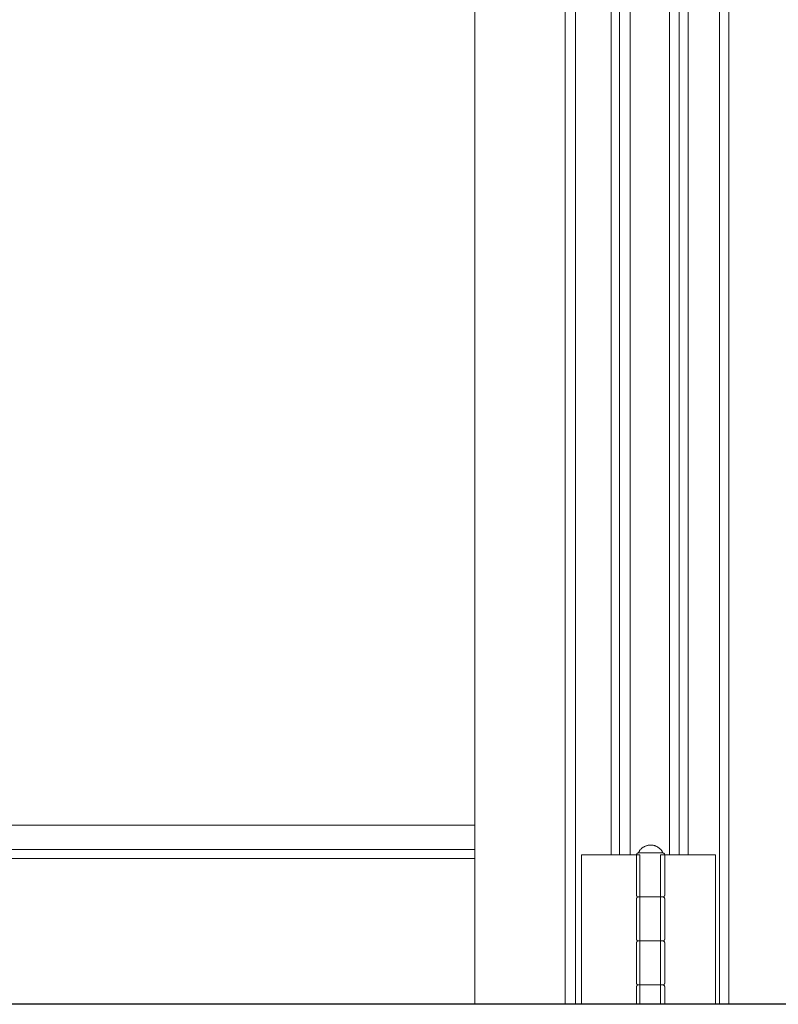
# Model space of a CAD drawing. Header units: inches. Extents: x 424 to 2043, y -237 to 445.
# Tile 774 of 965: x 863.165 to 863.596, y 216.697 to 217.257. Entities that reach past the tile are written whole.
import ezdxf

# ---------------------------------------------------------------- set-up
doc = ezdxf.new("R2010")
doc.units = ezdxf.units.IN
doc.header["$MEASUREMENT"] = 0
doc.layers.add('A-DOOR', color=31, linetype='Continuous', lineweight=9)
doc.layers.add('A-GENM', color=13, linetype='Continuous', lineweight=9)

# ---------------------------------------------------------------- blocks, each defined once
blk = doc.blocks.new('Generic Models 1 - Generic Models 1-135348-Section 1')
at = {"layer": 'A-GENM', "lineweight": 25}
blk.add_line((-89.39309, 1.6), (-119.66777, 1.6), dxfattribs=at)
blk = doc.blocks.new('5-panel_Bi-fold_external_door_10806 - Type 1-V58-Section 1')
at = {"layer": 'A-DOOR'}
for p, q in [((-113.46343, 1.6), (-113.46343, 4.33776)), ((-113.41209, 1.6), (-113.41209, 4.33776)), ((-113.40619, 4.33776), (-113.40619, 1.6)), ((-113.32444, 1.6), (-113.32444, 4.33776)), ((-113.31903, 4.33776), (-113.31903, 1.6)), ((-113.38586, 1.685), (-113.38586, 4.25)), ((-113.38113, 1.685), (-113.38113, 4.25)), ((-113.37522, 1.685), (-113.37522, 4.25)), ((-113.35281, 4.25), (-113.35281, 1.685)), ((-113.3474, 4.25), (-113.3474, 1.685)), ((-113.34224, 4.25), (-113.34224, 1.685)), ((-114.01256, 1.70176), (-113.46343, 1.70176)), ((-114.02277, 1.68791), (-113.46343, 1.68791)), ((-113.40284, 1.685), (-113.40115, 1.685)), ((-113.40284, 1.6), (-113.40284, 1.685)), ((-113.40115, 1.685), (-113.39902, 1.685)), ((-113.39902, 1.685), (-113.38744, 1.685)), ((-113.38744, 1.685), (-113.38511, 1.685)), ((-113.38511, 1.685), (-113.38278, 1.685)), ((-113.38278, 1.685), (-113.38113, 1.685)), ((-113.38113, 1.685), (-113.37522, 1.685)), ((-113.37522, 1.685), (-113.36959, 1.685)), ((-113.37152, 1.685), (-113.37152, 1.662)), ((-113.36973, 1.686), (-113.36383, 1.686)), ((-113.36959, 1.685), (-113.36959, 1.6)), ((-113.36383, 1.686), (-113.35731, 1.686)), ((-113.35793, 1.685), (-113.35281, 1.685)), ((-113.35793, 1.6), (-113.35793, 1.685)), ((-113.35552, 1.662), (-113.35552, 1.685)), ((-113.35281, 1.685), (-113.3474, 1.685)), ((-113.3474, 1.685), (-113.34585, 1.685)), ((-113.34585, 1.685), (-113.34355, 1.685)), ((-113.34355, 1.685), (-113.34125, 1.685)), ((-113.34125, 1.685), (-113.33064, 1.685)), ((-113.33064, 1.685), (-113.32852, 1.685)), ((-113.32852, 1.685), (-113.32668, 1.685)), ((-113.32668, 1.685), (-113.32668, 1.6)), ((-114.02284, 1.68294), (-113.46343, 1.68294)), ((-113.37152, 1.66), (-113.37152, 1.637)), ((-113.36973, 1.661), (-113.36322, 1.661)), ((-113.36383, 1.661), (-113.36965, 1.661)), ((-113.35869, 1.661), (-113.36383, 1.661)), ((-113.36322, 1.661), (-113.35771, 1.661)), ((-113.35552, 1.637), (-113.35552, 1.66)), ((-113.37152, 1.635), (-113.37152, 1.612)), ((-113.36973, 1.636), (-113.36322, 1.636)), ((-113.36383, 1.636), (-113.36965, 1.636)), ((-113.35869, 1.636), (-113.36383, 1.636)), ((-113.36322, 1.636), (-113.35771, 1.636)), ((-113.35552, 1.612), (-113.35552, 1.635)), ((-113.37152, 1.61), (-113.37152, 1.6)), ((-113.36973, 1.611), (-113.36322, 1.611)), ((-113.36383, 1.611), (-113.36965, 1.611)), ((-113.35869, 1.611), (-113.36383, 1.611)), ((-113.36322, 1.611), (-113.35771, 1.611)), ((-113.35552, 1.6), (-113.35552, 1.61))]:
    blk.add_line(p, q, dxfattribs=at)
at = {"layer": 'A-DOOR', "flags": 128}
for points in [[(-113.37052, 1.686), (-113.37039, 1.68628), (-113.37025, 1.68655), (-113.37009, 1.68682), (-113.36993, 1.68707), (-113.36975, 1.68733), (-113.36956, 1.68757), (-113.36937, 1.68781), (-113.36916, 1.68804), (-113.36895, 1.68826), (-113.36873, 1.68847), (-113.3685, 1.68868), (-113.36826, 1.68887), (-113.36801, 1.68906), (-113.36776, 1.68923), (-113.3675, 1.68939), (-113.36723, 1.68955), (-113.36696, 1.68969), (-113.36668, 1.68982), (-113.3664, 1.68994), (-113.36611, 1.69005), (-113.36582, 1.69015), (-113.36552, 1.69024), (-113.36522, 1.69031), (-113.36492, 1.69037), (-113.36462, 1.69042), (-113.36431, 1.69046), (-113.36401, 1.69048), (-113.3637, 1.6905), (-113.36352, 1.6905)], [(-113.36352, 1.6905), (-113.36322, 1.69049), (-113.36291, 1.69048), (-113.3626, 1.69044), (-113.3623, 1.6904), (-113.362, 1.69035), (-113.3617, 1.69028), (-113.3614, 1.6902), (-113.3611, 1.69011), (-113.36081, 1.69001), (-113.36053, 1.68989), (-113.36025, 1.68977), (-113.35997, 1.68963), (-113.3597, 1.68948), (-113.35944, 1.68932), (-113.35918, 1.68916), (-113.35893, 1.68898), (-113.35869, 1.68879), (-113.35845, 1.68859), (-113.35822, 1.68838), (-113.358, 1.68817), (-113.35779, 1.68794), (-113.35759, 1.68771), (-113.3574, 1.68747), (-113.35722, 1.68722), (-113.35705, 1.68696), (-113.35689, 1.6867), (-113.35674, 1.68643), (-113.3566, 1.68616), (-113.35652, 1.686)], [(-113.37152, 1.685), (-113.37152, 1.68504), (-113.37152, 1.68508), (-113.37152, 1.68512), (-113.37151, 1.68516), (-113.3715, 1.6852), (-113.3715, 1.68524), (-113.37149, 1.68528), (-113.37147, 1.68531), (-113.37146, 1.68535), (-113.37145, 1.68539), (-113.37143, 1.68543), (-113.37141, 1.68546), (-113.37139, 1.6855), (-113.37137, 1.68553), (-113.37135, 1.68556), (-113.37133, 1.6856), (-113.3713, 1.68563), (-113.37128, 1.68566), (-113.37125, 1.68569), (-113.37122, 1.68572), (-113.37119, 1.68574), (-113.37116, 1.68577), (-113.37113, 1.6858), (-113.3711, 1.68582), (-113.37106, 1.68584), (-113.37103, 1.68586), (-113.371, 1.68588), (-113.37096, 1.6859), (-113.37092, 1.68592), (-113.37089, 1.68593), (-113.37085, 1.68595), (-113.37081, 1.68596), (-113.37077, 1.68597), (-113.37073, 1.68598), (-113.37069, 1.68599), (-113.37065, 1.68599), (-113.37061, 1.686), (-113.37057, 1.686), (-113.37053, 1.686), (-113.37052, 1.686)], [(-113.36383, 1.686), (-113.36411, 1.686), (-113.36439, 1.686), (-113.36466, 1.686), (-113.36494, 1.686), (-113.36521, 1.686), (-113.36548, 1.686), (-113.36575, 1.686), (-113.36601, 1.686), (-113.36627, 1.686), (-113.36653, 1.686), (-113.36678, 1.686), (-113.36702, 1.686), (-113.36726, 1.686), (-113.3675, 1.686), (-113.36773, 1.686), (-113.36795, 1.686), (-113.36816, 1.686), (-113.36837, 1.686), (-113.36856, 1.686), (-113.36875, 1.686), (-113.36894, 1.686), (-113.36911, 1.686), (-113.36927, 1.686), (-113.36943, 1.686), (-113.36957, 1.686), (-113.36971, 1.686), (-113.36984, 1.686), (-113.36995, 1.686), (-113.37006, 1.686), (-113.37015, 1.686), (-113.37024, 1.686), (-113.37031, 1.686), (-113.37037, 1.686), (-113.37043, 1.686), (-113.37047, 1.686), (-113.3705, 1.686), (-113.37052, 1.686), (-113.37052, 1.686)], [(-113.37052, 1.686), (-113.37052, 1.686), (-113.3705, 1.686), (-113.37047, 1.686), (-113.37043, 1.686), (-113.37038, 1.686), (-113.37032, 1.686), (-113.37025, 1.686), (-113.37017, 1.686), (-113.37008, 1.686), (-113.36997, 1.686), (-113.36986, 1.686), (-113.36973, 1.686), (-113.3696, 1.686), (-113.36945, 1.686), (-113.3693, 1.686), (-113.36914, 1.686), (-113.36897, 1.686)], [(-113.35652, 1.686), (-113.35653, 1.686), (-113.35655, 1.686), (-113.35657, 1.686), (-113.35661, 1.686), (-113.35666, 1.686), (-113.35672, 1.686), (-113.3568, 1.686), (-113.35688, 1.686), (-113.35697, 1.686), (-113.35708, 1.686), (-113.35719, 1.686), (-113.35732, 1.686), (-113.35745, 1.686), (-113.35759, 1.686), (-113.35775, 1.686), (-113.35791, 1.686), (-113.35808, 1.686), (-113.35826, 1.686), (-113.35845, 1.686), (-113.35865, 1.686), (-113.35885, 1.686), (-113.35906, 1.686), (-113.35928, 1.686), (-113.35951, 1.686), (-113.35974, 1.686), (-113.35998, 1.686), (-113.36022, 1.686), (-113.36047, 1.686), (-113.36073, 1.686), (-113.36099, 1.686), (-113.36125, 1.686), (-113.36152, 1.686), (-113.36179, 1.686), (-113.36206, 1.686), (-113.36233, 1.686), (-113.36261, 1.686), (-113.36289, 1.686), (-113.36317, 1.686), (-113.36345, 1.686), (-113.36373, 1.686), (-113.36383, 1.686)], [(-113.35794, 1.686), (-113.35777, 1.686), (-113.35762, 1.686), (-113.35747, 1.686), (-113.35734, 1.686), (-113.35721, 1.686), (-113.3571, 1.686), (-113.35699, 1.686), (-113.3569, 1.686), (-113.35681, 1.686), (-113.35674, 1.686), (-113.35667, 1.686), (-113.35662, 1.686), (-113.35658, 1.686), (-113.35655, 1.686), (-113.35653, 1.686), (-113.35652, 1.686)], [(-113.35652, 1.686), (-113.35648, 1.686), (-113.35644, 1.686), (-113.3564, 1.68599), (-113.35636, 1.68599), (-113.35633, 1.68598), (-113.35629, 1.68597), (-113.35625, 1.68596), (-113.35621, 1.68595), (-113.35617, 1.68594), (-113.35613, 1.68592), (-113.3561, 1.6859), (-113.35606, 1.68589), (-113.35603, 1.68587), (-113.35599, 1.68585), (-113.35596, 1.68583), (-113.35593, 1.6858), (-113.3559, 1.68578), (-113.35586, 1.68575), (-113.35584, 1.68572), (-113.35581, 1.6857), (-113.35578, 1.68567), (-113.35575, 1.68564), (-113.35573, 1.68561), (-113.3557, 1.68557), (-113.35568, 1.68554), (-113.35566, 1.68551), (-113.35564, 1.68547), (-113.35562, 1.68544), (-113.35561, 1.6854), (-113.35559, 1.68536), (-113.35558, 1.68532), (-113.35557, 1.68529), (-113.35556, 1.68525), (-113.35555, 1.68521), (-113.35554, 1.68517), (-113.35553, 1.68513), (-113.35553, 1.68509), (-113.35553, 1.68505), (-113.35552, 1.68501), (-113.35552, 1.685)], [(-113.37052, 1.661), (-113.37056, 1.661), (-113.3706, 1.661), (-113.37064, 1.66101), (-113.37068, 1.66101), (-113.37072, 1.66102), (-113.37076, 1.66103), (-113.3708, 1.66104), (-113.37084, 1.66105), (-113.37088, 1.66106), (-113.37091, 1.66108), (-113.37095, 1.6611), (-113.37099, 1.66111), (-113.37102, 1.66113), (-113.37106, 1.66115), (-113.37109, 1.66117), (-113.37112, 1.6612), (-113.37115, 1.66122), (-113.37118, 1.66125), (-113.37121, 1.66128), (-113.37124, 1.6613), (-113.37127, 1.66133), (-113.37129, 1.66136), (-113.37132, 1.66139), (-113.37134, 1.66143), (-113.37137, 1.66146), (-113.37139, 1.66149), (-113.37141, 1.66153), (-113.37142, 1.66156), (-113.37144, 1.6616), (-113.37146, 1.66164), (-113.37147, 1.66168), (-113.37148, 1.66171), (-113.37149, 1.66175), (-113.3715, 1.66179), (-113.37151, 1.66183), (-113.37152, 1.66187), (-113.37152, 1.66191), (-113.37152, 1.66195), (-113.37152, 1.66199), (-113.37152, 1.662)], [(-113.35552, 1.662), (-113.35552, 1.66196), (-113.35553, 1.66192), (-113.35553, 1.66188), (-113.35554, 1.66184), (-113.35554, 1.6618), (-113.35555, 1.66176), (-113.35556, 1.66172), (-113.35557, 1.66169), (-113.35559, 1.66165), (-113.3556, 1.66161), (-113.35562, 1.66157), (-113.35564, 1.66154), (-113.35566, 1.6615), (-113.35568, 1.66147), (-113.3557, 1.66144), (-113.35572, 1.6614), (-113.35575, 1.66137), (-113.35577, 1.66134), (-113.3558, 1.66131), (-113.35583, 1.66128), (-113.35586, 1.66126), (-113.35589, 1.66123), (-113.35592, 1.6612), (-113.35595, 1.66118), (-113.35598, 1.66116), (-113.35602, 1.66114), (-113.35605, 1.66112), (-113.35609, 1.6611), (-113.35612, 1.66108), (-113.35616, 1.66107), (-113.3562, 1.66105), (-113.35624, 1.66104), (-113.35628, 1.66103), (-113.35631, 1.66102), (-113.35635, 1.66101), (-113.35639, 1.66101), (-113.35643, 1.661), (-113.35647, 1.661), (-113.35651, 1.661), (-113.35652, 1.661)], [(-113.37152, 1.66), (-113.37152, 1.66004), (-113.37152, 1.66008), (-113.37152, 1.66012), (-113.37151, 1.66016), (-113.3715, 1.6602), (-113.3715, 1.66024), (-113.37149, 1.66028), (-113.37147, 1.66031), (-113.37146, 1.66035), (-113.37145, 1.66039), (-113.37143, 1.66043), (-113.37141, 1.66046), (-113.37139, 1.6605), (-113.37137, 1.66053), (-113.37135, 1.66056), (-113.37133, 1.6606), (-113.3713, 1.66063), (-113.37128, 1.66066), (-113.37125, 1.66069), (-113.37122, 1.66072), (-113.37119, 1.66074), (-113.37116, 1.66077), (-113.37113, 1.6608), (-113.3711, 1.66082), (-113.37106, 1.66084), (-113.37103, 1.66086), (-113.371, 1.66088), (-113.37096, 1.6609), (-113.37092, 1.66092), (-113.37089, 1.66093), (-113.37085, 1.66095), (-113.37081, 1.66096), (-113.37077, 1.66097), (-113.37073, 1.66098), (-113.37069, 1.66099), (-113.37065, 1.66099), (-113.37061, 1.661), (-113.37057, 1.661), (-113.37053, 1.661), (-113.37052, 1.661)], [(-113.36383, 1.661), (-113.36411, 1.661), (-113.36439, 1.661), (-113.36466, 1.661), (-113.36494, 1.661), (-113.36521, 1.661), (-113.36548, 1.661), (-113.36575, 1.661), (-113.36601, 1.661), (-113.36627, 1.661), (-113.36653, 1.661), (-113.36678, 1.661), (-113.36702, 1.661), (-113.36726, 1.661), (-113.3675, 1.661), (-113.36773, 1.661), (-113.36795, 1.661), (-113.36816, 1.661), (-113.36837, 1.661), (-113.36856, 1.661), (-113.36875, 1.661), (-113.36894, 1.661), (-113.36911, 1.661), (-113.36927, 1.661), (-113.36943, 1.661), (-113.36957, 1.661), (-113.36971, 1.661), (-113.36984, 1.661), (-113.36995, 1.661), (-113.37006, 1.661), (-113.37015, 1.661), (-113.37024, 1.661), (-113.37031, 1.661), (-113.37037, 1.661), (-113.37043, 1.661), (-113.37047, 1.661), (-113.3705, 1.661), (-113.37052, 1.661), (-113.37052, 1.661)], [(-113.37052, 1.661), (-113.37052, 1.661), (-113.3705, 1.661), (-113.37047, 1.661), (-113.37043, 1.661), (-113.37038, 1.661), (-113.37032, 1.661), (-113.37025, 1.661), (-113.37017, 1.661), (-113.37008, 1.661), (-113.36997, 1.661), (-113.36986, 1.661), (-113.36973, 1.661), (-113.3696, 1.661), (-113.36945, 1.661), (-113.3693, 1.661), (-113.36914, 1.661), (-113.36897, 1.661), (-113.36879, 1.661), (-113.3686, 1.661), (-113.3684, 1.661), (-113.3682, 1.661), (-113.36798, 1.661), (-113.36776, 1.661), (-113.36754, 1.661), (-113.36731, 1.661), (-113.36707, 1.661), (-113.36682, 1.661), (-113.36657, 1.661), (-113.36632, 1.661), (-113.36606, 1.661), (-113.3658, 1.661), (-113.36553, 1.661), (-113.36526, 1.661), (-113.36499, 1.661), (-113.36471, 1.661), (-113.36444, 1.661), (-113.36416, 1.661), (-113.36388, 1.661), (-113.3636, 1.661), (-113.36332, 1.661), (-113.36322, 1.661)], [(-113.36322, 1.661), (-113.3635, 1.661), (-113.36378, 1.661), (-113.36406, 1.661), (-113.36434, 1.661), (-113.36461, 1.661), (-113.36489, 1.661), (-113.36516, 1.661), (-113.36543, 1.661), (-113.3657, 1.661), (-113.36597, 1.661), (-113.36623, 1.661), (-113.36648, 1.661), (-113.36673, 1.661), (-113.36698, 1.661), (-113.36722, 1.661), (-113.36745, 1.661), (-113.36768, 1.661), (-113.36791, 1.661), (-113.36812, 1.661), (-113.36833, 1.661), (-113.36853, 1.661), (-113.36872, 1.661), (-113.3689, 1.661), (-113.36908, 1.661), (-113.36924, 1.661), (-113.3694, 1.661), (-113.36955, 1.661), (-113.36969, 1.661), (-113.36981, 1.661), (-113.36993, 1.661), (-113.37004, 1.661), (-113.37014, 1.661), (-113.37022, 1.661), (-113.3703, 1.661), (-113.37036, 1.661), (-113.37042, 1.661), (-113.37046, 1.661), (-113.37049, 1.661), (-113.37051, 1.661), (-113.37052, 1.661)], [(-113.37052, 1.661), (-113.37052, 1.661), (-113.3705, 1.661), (-113.37047, 1.661), (-113.37043, 1.661), (-113.37038, 1.661), (-113.37032, 1.661), (-113.37025, 1.661), (-113.37017, 1.661), (-113.37008, 1.661), (-113.36997, 1.661), (-113.36986, 1.661), (-113.36973, 1.661), (-113.3696, 1.661), (-113.36945, 1.661), (-113.3693, 1.661), (-113.36914, 1.661), (-113.36897, 1.661), (-113.36879, 1.661), (-113.3686, 1.661), (-113.3684, 1.661), (-113.3682, 1.661), (-113.36798, 1.661), (-113.36776, 1.661), (-113.36754, 1.661), (-113.36731, 1.661), (-113.36707, 1.661), (-113.36682, 1.661), (-113.36657, 1.661), (-113.36632, 1.661), (-113.36606, 1.661), (-113.3658, 1.661), (-113.36553, 1.661), (-113.36526, 1.661), (-113.36499, 1.661), (-113.36471, 1.661), (-113.36444, 1.661), (-113.36416, 1.661), (-113.36388, 1.661), (-113.36383, 1.661)], [(-113.35652, 1.661), (-113.35653, 1.661), (-113.35655, 1.661), (-113.35657, 1.661), (-113.35661, 1.661), (-113.35666, 1.661), (-113.35672, 1.661), (-113.3568, 1.661), (-113.35688, 1.661), (-113.35697, 1.661), (-113.35708, 1.661), (-113.35719, 1.661), (-113.35732, 1.661), (-113.35745, 1.661), (-113.35759, 1.661), (-113.35775, 1.661), (-113.35791, 1.661), (-113.35808, 1.661), (-113.35826, 1.661), (-113.35845, 1.661), (-113.35865, 1.661), (-113.35885, 1.661), (-113.35906, 1.661), (-113.35928, 1.661), (-113.35951, 1.661), (-113.35974, 1.661), (-113.35998, 1.661), (-113.36022, 1.661), (-113.36047, 1.661), (-113.36073, 1.661), (-113.36099, 1.661), (-113.36125, 1.661), (-113.36152, 1.661), (-113.36179, 1.661), (-113.36206, 1.661), (-113.36233, 1.661), (-113.36261, 1.661), (-113.36289, 1.661), (-113.36317, 1.661), (-113.36345, 1.661), (-113.36373, 1.661), (-113.36383, 1.661)], [(-113.36383, 1.661), (-113.36355, 1.661), (-113.36327, 1.661), (-113.36299, 1.661), (-113.36271, 1.661), (-113.36243, 1.661), (-113.36216, 1.661), (-113.36189, 1.661), (-113.36161, 1.661), (-113.36135, 1.661), (-113.36108, 1.661), (-113.36082, 1.661), (-113.36057, 1.661), (-113.36031, 1.661), (-113.36007, 1.661), (-113.35983, 1.661), (-113.35959, 1.661), (-113.35936, 1.661), (-113.35914, 1.661), (-113.35893, 1.661), (-113.35872, 1.661), (-113.35852, 1.661), (-113.35833, 1.661), (-113.35815, 1.661), (-113.35797, 1.661), (-113.3578, 1.661), (-113.35765, 1.661), (-113.3575, 1.661), (-113.35736, 1.661), (-113.35723, 1.661), (-113.35712, 1.661), (-113.35701, 1.661), (-113.35691, 1.661), (-113.35683, 1.661), (-113.35675, 1.661), (-113.35668, 1.661), (-113.35663, 1.661), (-113.35659, 1.661), (-113.35656, 1.661), (-113.35653, 1.661), (-113.35652, 1.661)], [(-113.36322, 1.661), (-113.36294, 1.661), (-113.36266, 1.661), (-113.36238, 1.661), (-113.36211, 1.661), (-113.36183, 1.661), (-113.36156, 1.661), (-113.3613, 1.661), (-113.36103, 1.661), (-113.36077, 1.661), (-113.36052, 1.661), (-113.36027, 1.661), (-113.36002, 1.661), (-113.35978, 1.661), (-113.35955, 1.661), (-113.35932, 1.661), (-113.3591, 1.661), (-113.35889, 1.661), (-113.35868, 1.661), (-113.35848, 1.661), (-113.35829, 1.661), (-113.35811, 1.661), (-113.35794, 1.661)], [(-113.35791, 1.661), (-113.35808, 1.661), (-113.35826, 1.661), (-113.35845, 1.661), (-113.35865, 1.661), (-113.35885, 1.661), (-113.35906, 1.661), (-113.35928, 1.661), (-113.35951, 1.661), (-113.35974, 1.661), (-113.35998, 1.661), (-113.36022, 1.661), (-113.36047, 1.661), (-113.36073, 1.661), (-113.36099, 1.661), (-113.36125, 1.661), (-113.36152, 1.661), (-113.36179, 1.661), (-113.36206, 1.661), (-113.36233, 1.661), (-113.36261, 1.661), (-113.36289, 1.661), (-113.36317, 1.661), (-113.36322, 1.661)], [(-113.35652, 1.661), (-113.35653, 1.661), (-113.35655, 1.661), (-113.35657, 1.661), (-113.35661, 1.661), (-113.35666, 1.661), (-113.35672, 1.661), (-113.3568, 1.661), (-113.35688, 1.661), (-113.35697, 1.661), (-113.35708, 1.661), (-113.35719, 1.661), (-113.35732, 1.661), (-113.35745, 1.661), (-113.35759, 1.661)], [(-113.35747, 1.661), (-113.35734, 1.661), (-113.35721, 1.661), (-113.3571, 1.661), (-113.35699, 1.661), (-113.3569, 1.661), (-113.35681, 1.661), (-113.35674, 1.661), (-113.35667, 1.661), (-113.35662, 1.661), (-113.35658, 1.661), (-113.35655, 1.661), (-113.35653, 1.661), (-113.35652, 1.661)], [(-113.35652, 1.661), (-113.35648, 1.661), (-113.35644, 1.661), (-113.3564, 1.66099), (-113.35636, 1.66099), (-113.35633, 1.66098), (-113.35629, 1.66097), (-113.35625, 1.66096), (-113.35621, 1.66095), (-113.35617, 1.66094), (-113.35613, 1.66092), (-113.3561, 1.6609), (-113.35606, 1.66089), (-113.35603, 1.66087), (-113.35599, 1.66085), (-113.35596, 1.66083), (-113.35593, 1.6608), (-113.3559, 1.66078), (-113.35586, 1.66075), (-113.35584, 1.66072), (-113.35581, 1.6607), (-113.35578, 1.66067), (-113.35575, 1.66064), (-113.35573, 1.66061), (-113.3557, 1.66057), (-113.35568, 1.66054), (-113.35566, 1.66051), (-113.35564, 1.66047), (-113.35562, 1.66044), (-113.35561, 1.6604), (-113.35559, 1.66036), (-113.35558, 1.66032), (-113.35557, 1.66029), (-113.35556, 1.66025), (-113.35555, 1.66021), (-113.35554, 1.66017), (-113.35553, 1.66013), (-113.35553, 1.66009), (-113.35553, 1.66005), (-113.35552, 1.66001), (-113.35552, 1.66)], [(-113.37052, 1.636), (-113.37056, 1.636), (-113.3706, 1.636), (-113.37064, 1.63601), (-113.37068, 1.63601), (-113.37072, 1.63602), (-113.37076, 1.63603), (-113.3708, 1.63604), (-113.37084, 1.63605), (-113.37088, 1.63606), (-113.37091, 1.63608), (-113.37095, 1.6361), (-113.37099, 1.63611), (-113.37102, 1.63613), (-113.37106, 1.63615), (-113.37109, 1.63617), (-113.37112, 1.6362), (-113.37115, 1.63622), (-113.37118, 1.63625), (-113.37121, 1.63628), (-113.37124, 1.6363), (-113.37127, 1.63633), (-113.37129, 1.63636), (-113.37132, 1.63639), (-113.37134, 1.63643), (-113.37137, 1.63646), (-113.37139, 1.63649), (-113.37141, 1.63653), (-113.37142, 1.63656), (-113.37144, 1.6366), (-113.37146, 1.63664), (-113.37147, 1.63668), (-113.37148, 1.63671), (-113.37149, 1.63675), (-113.3715, 1.63679), (-113.37151, 1.63683), (-113.37152, 1.63687), (-113.37152, 1.63691), (-113.37152, 1.63695), (-113.37152, 1.63699), (-113.37152, 1.637)], [(-113.37152, 1.635), (-113.37152, 1.63504), (-113.37152, 1.63508), (-113.37152, 1.63512), (-113.37151, 1.63516), (-113.3715, 1.6352), (-113.3715, 1.63524), (-113.37149, 1.63528), (-113.37147, 1.63531), (-113.37146, 1.63535), (-113.37145, 1.63539), (-113.37143, 1.63543), (-113.37141, 1.63546), (-113.37139, 1.6355), (-113.37137, 1.63553), (-113.37135, 1.63556), (-113.37133, 1.6356), (-113.3713, 1.63563), (-113.37128, 1.63566), (-113.37125, 1.63569), (-113.37122, 1.63572), (-113.37119, 1.63574), (-113.37116, 1.63577), (-113.37113, 1.6358), (-113.3711, 1.63582), (-113.37106, 1.63584), (-113.37103, 1.63586), (-113.371, 1.63588), (-113.37096, 1.6359), (-113.37092, 1.63592), (-113.37089, 1.63593), (-113.37085, 1.63595), (-113.37081, 1.63596), (-113.37077, 1.63597), (-113.37073, 1.63598), (-113.37069, 1.63599), (-113.37065, 1.63599), (-113.37061, 1.636), (-113.37057, 1.636), (-113.37053, 1.636), (-113.37052, 1.636)], [(-113.36383, 1.636), (-113.36411, 1.636), (-113.36439, 1.636), (-113.36466, 1.636), (-113.36494, 1.636), (-113.36521, 1.636), (-113.36548, 1.636), (-113.36575, 1.636), (-113.36601, 1.636), (-113.36627, 1.636), (-113.36653, 1.636), (-113.36678, 1.636), (-113.36702, 1.636), (-113.36726, 1.636), (-113.3675, 1.636), (-113.36773, 1.636), (-113.36795, 1.636), (-113.36816, 1.636), (-113.36837, 1.636), (-113.36856, 1.636), (-113.36875, 1.636), (-113.36894, 1.636), (-113.36911, 1.636), (-113.36927, 1.636), (-113.36943, 1.636), (-113.36957, 1.636), (-113.36971, 1.636), (-113.36984, 1.636), (-113.36995, 1.636), (-113.37006, 1.636), (-113.37015, 1.636), (-113.37024, 1.636), (-113.37031, 1.636), (-113.37037, 1.636), (-113.37043, 1.636), (-113.37047, 1.636), (-113.3705, 1.636), (-113.37052, 1.636), (-113.37052, 1.636)], [(-113.37052, 1.636), (-113.37052, 1.636), (-113.3705, 1.636), (-113.37047, 1.636), (-113.37043, 1.636), (-113.37038, 1.636), (-113.37032, 1.636), (-113.37025, 1.636), (-113.37017, 1.636), (-113.37008, 1.636), (-113.36997, 1.636), (-113.36986, 1.636), (-113.36973, 1.636), (-113.3696, 1.636), (-113.36945, 1.636), (-113.3693, 1.636), (-113.36914, 1.636), (-113.36897, 1.636), (-113.36879, 1.636), (-113.3686, 1.636), (-113.3684, 1.636), (-113.3682, 1.636), (-113.36798, 1.636), (-113.36776, 1.636), (-113.36754, 1.636), (-113.36731, 1.636), (-113.36707, 1.636), (-113.36682, 1.636), (-113.36657, 1.636), (-113.36632, 1.636), (-113.36606, 1.636), (-113.3658, 1.636), (-113.36553, 1.636), (-113.36526, 1.636), (-113.36499, 1.636), (-113.36471, 1.636), (-113.36444, 1.636), (-113.36416, 1.636), (-113.36388, 1.636), (-113.3636, 1.636), (-113.36332, 1.636), (-113.36322, 1.636)], [(-113.36322, 1.636), (-113.3635, 1.636), (-113.36378, 1.636), (-113.36406, 1.636), (-113.36434, 1.636), (-113.36461, 1.636), (-113.36489, 1.636), (-113.36516, 1.636), (-113.36543, 1.636), (-113.3657, 1.636), (-113.36597, 1.636), (-113.36623, 1.636), (-113.36648, 1.636), (-113.36673, 1.636), (-113.36698, 1.636), (-113.36722, 1.636), (-113.36745, 1.636), (-113.36768, 1.636), (-113.36791, 1.636), (-113.36812, 1.636), (-113.36833, 1.636), (-113.36853, 1.636), (-113.36872, 1.636), (-113.3689, 1.636), (-113.36908, 1.636), (-113.36924, 1.636), (-113.3694, 1.636), (-113.36955, 1.636), (-113.36969, 1.636), (-113.36981, 1.636), (-113.36993, 1.636), (-113.37004, 1.636), (-113.37014, 1.636), (-113.37022, 1.636), (-113.3703, 1.636), (-113.37036, 1.636), (-113.37042, 1.636), (-113.37046, 1.636), (-113.37049, 1.636), (-113.37051, 1.636), (-113.37052, 1.636)], [(-113.37052, 1.636), (-113.37052, 1.636), (-113.3705, 1.636), (-113.37047, 1.636), (-113.37043, 1.636), (-113.37038, 1.636), (-113.37032, 1.636), (-113.37025, 1.636), (-113.37017, 1.636), (-113.37008, 1.636), (-113.36997, 1.636), (-113.36986, 1.636), (-113.36973, 1.636), (-113.3696, 1.636), (-113.36945, 1.636), (-113.3693, 1.636), (-113.36914, 1.636), (-113.36897, 1.636), (-113.36879, 1.636), (-113.3686, 1.636), (-113.3684, 1.636), (-113.3682, 1.636), (-113.36798, 1.636), (-113.36776, 1.636), (-113.36754, 1.636), (-113.36731, 1.636), (-113.36707, 1.636), (-113.36682, 1.636), (-113.36657, 1.636), (-113.36632, 1.636), (-113.36606, 1.636), (-113.3658, 1.636), (-113.36553, 1.636), (-113.36526, 1.636), (-113.36499, 1.636), (-113.36471, 1.636), (-113.36444, 1.636), (-113.36416, 1.636), (-113.36388, 1.636), (-113.36383, 1.636)], [(-113.35652, 1.636), (-113.35653, 1.636), (-113.35655, 1.636), (-113.35657, 1.636), (-113.35661, 1.636), (-113.35666, 1.636), (-113.35672, 1.636), (-113.3568, 1.636), (-113.35688, 1.636), (-113.35697, 1.636), (-113.35708, 1.636), (-113.35719, 1.636), (-113.35732, 1.636), (-113.35745, 1.636), (-113.35759, 1.636), (-113.35775, 1.636), (-113.35791, 1.636), (-113.35808, 1.636), (-113.35826, 1.636), (-113.35845, 1.636), (-113.35865, 1.636), (-113.35885, 1.636), (-113.35906, 1.636), (-113.35928, 1.636), (-113.35951, 1.636), (-113.35974, 1.636), (-113.35998, 1.636), (-113.36022, 1.636), (-113.36047, 1.636), (-113.36073, 1.636), (-113.36099, 1.636), (-113.36125, 1.636), (-113.36152, 1.636), (-113.36179, 1.636), (-113.36206, 1.636), (-113.36233, 1.636), (-113.36261, 1.636), (-113.36289, 1.636), (-113.36317, 1.636), (-113.36345, 1.636), (-113.36373, 1.636), (-113.36383, 1.636)], [(-113.36383, 1.636), (-113.36355, 1.636), (-113.36327, 1.636), (-113.36299, 1.636), (-113.36271, 1.636), (-113.36243, 1.636), (-113.36216, 1.636), (-113.36189, 1.636), (-113.36161, 1.636), (-113.36135, 1.636), (-113.36108, 1.636), (-113.36082, 1.636), (-113.36057, 1.636), (-113.36031, 1.636), (-113.36007, 1.636), (-113.35983, 1.636), (-113.35959, 1.636), (-113.35936, 1.636), (-113.35914, 1.636), (-113.35893, 1.636), (-113.35872, 1.636), (-113.35852, 1.636), (-113.35833, 1.636), (-113.35815, 1.636), (-113.35797, 1.636), (-113.3578, 1.636), (-113.35765, 1.636), (-113.3575, 1.636), (-113.35736, 1.636), (-113.35723, 1.636), (-113.35712, 1.636), (-113.35701, 1.636), (-113.35691, 1.636), (-113.35683, 1.636), (-113.35675, 1.636), (-113.35668, 1.636), (-113.35663, 1.636), (-113.35659, 1.636), (-113.35656, 1.636), (-113.35653, 1.636), (-113.35652, 1.636)], [(-113.36322, 1.636), (-113.36294, 1.636), (-113.36266, 1.636), (-113.36238, 1.636), (-113.36211, 1.636), (-113.36183, 1.636), (-113.36156, 1.636), (-113.3613, 1.636), (-113.36103, 1.636), (-113.36077, 1.636), (-113.36052, 1.636), (-113.36027, 1.636), (-113.36002, 1.636), (-113.35978, 1.636), (-113.35955, 1.636), (-113.35932, 1.636), (-113.3591, 1.636), (-113.35889, 1.636), (-113.35868, 1.636), (-113.35848, 1.636), (-113.35829, 1.636), (-113.35811, 1.636), (-113.35794, 1.636)], [(-113.35791, 1.636), (-113.35808, 1.636), (-113.35826, 1.636), (-113.35845, 1.636), (-113.35865, 1.636), (-113.35885, 1.636), (-113.35906, 1.636), (-113.35928, 1.636), (-113.35951, 1.636), (-113.35974, 1.636), (-113.35998, 1.636), (-113.36022, 1.636), (-113.36047, 1.636), (-113.36073, 1.636), (-113.36099, 1.636), (-113.36125, 1.636), (-113.36152, 1.636), (-113.36179, 1.636), (-113.36206, 1.636), (-113.36233, 1.636), (-113.36261, 1.636), (-113.36289, 1.636), (-113.36317, 1.636), (-113.36322, 1.636)], [(-113.35652, 1.636), (-113.35653, 1.636), (-113.35655, 1.636), (-113.35657, 1.636), (-113.35661, 1.636), (-113.35666, 1.636), (-113.35672, 1.636), (-113.3568, 1.636), (-113.35688, 1.636), (-113.35697, 1.636), (-113.35708, 1.636), (-113.35719, 1.636), (-113.35732, 1.636), (-113.35745, 1.636), (-113.35759, 1.636)], [(-113.35747, 1.636), (-113.35734, 1.636), (-113.35721, 1.636), (-113.3571, 1.636), (-113.35699, 1.636), (-113.3569, 1.636), (-113.35681, 1.636), (-113.35674, 1.636), (-113.35667, 1.636), (-113.35662, 1.636), (-113.35658, 1.636), (-113.35655, 1.636), (-113.35653, 1.636), (-113.35652, 1.636)], [(-113.35552, 1.637), (-113.35552, 1.63696), (-113.35553, 1.63692), (-113.35553, 1.63688), (-113.35554, 1.63684), (-113.35554, 1.6368), (-113.35555, 1.63676), (-113.35556, 1.63672), (-113.35557, 1.63669), (-113.35559, 1.63665), (-113.3556, 1.63661), (-113.35562, 1.63657), (-113.35564, 1.63654), (-113.35566, 1.6365), (-113.35568, 1.63647), (-113.3557, 1.63644), (-113.35572, 1.6364), (-113.35575, 1.63637), (-113.35577, 1.63634), (-113.3558, 1.63631), (-113.35583, 1.63628), (-113.35586, 1.63626), (-113.35589, 1.63623), (-113.35592, 1.6362), (-113.35595, 1.63618), (-113.35598, 1.63616), (-113.35602, 1.63614), (-113.35605, 1.63612), (-113.35609, 1.6361), (-113.35612, 1.63608), (-113.35616, 1.63607), (-113.3562, 1.63605), (-113.35624, 1.63604), (-113.35628, 1.63603), (-113.35631, 1.63602), (-113.35635, 1.63601), (-113.35639, 1.63601), (-113.35643, 1.636), (-113.35647, 1.636), (-113.35651, 1.636), (-113.35652, 1.636)], [(-113.35652, 1.636), (-113.35648, 1.636), (-113.35644, 1.636), (-113.3564, 1.63599), (-113.35636, 1.63599), (-113.35633, 1.63598), (-113.35629, 1.63597), (-113.35625, 1.63596), (-113.35621, 1.63595), (-113.35617, 1.63594), (-113.35613, 1.63592), (-113.3561, 1.6359), (-113.35606, 1.63589), (-113.35603, 1.63587), (-113.35599, 1.63585), (-113.35596, 1.63583), (-113.35593, 1.6358), (-113.3559, 1.63578), (-113.35586, 1.63575), (-113.35584, 1.63572), (-113.35581, 1.6357), (-113.35578, 1.63567), (-113.35575, 1.63564), (-113.35573, 1.63561), (-113.3557, 1.63557), (-113.35568, 1.63554), (-113.35566, 1.63551), (-113.35564, 1.63547), (-113.35562, 1.63544), (-113.35561, 1.6354), (-113.35559, 1.63536), (-113.35558, 1.63532), (-113.35557, 1.63529), (-113.35556, 1.63525), (-113.35555, 1.63521), (-113.35554, 1.63517), (-113.35553, 1.63513), (-113.35553, 1.63509), (-113.35553, 1.63505), (-113.35552, 1.63501), (-113.35552, 1.635)], [(-113.37052, 1.611), (-113.37056, 1.611), (-113.3706, 1.611), (-113.37064, 1.61101), (-113.37068, 1.61101), (-113.37072, 1.61102), (-113.37076, 1.61103), (-113.3708, 1.61104), (-113.37084, 1.61105), (-113.37088, 1.61106), (-113.37091, 1.61108), (-113.37095, 1.6111), (-113.37099, 1.61111), (-113.37102, 1.61113), (-113.37106, 1.61115), (-113.37109, 1.61117), (-113.37112, 1.6112), (-113.37115, 1.61122), (-113.37118, 1.61125), (-113.37121, 1.61128), (-113.37124, 1.6113), (-113.37127, 1.61133), (-113.37129, 1.61136), (-113.37132, 1.61139), (-113.37134, 1.61143), (-113.37137, 1.61146), (-113.37139, 1.61149), (-113.37141, 1.61153), (-113.37142, 1.61156), (-113.37144, 1.6116), (-113.37146, 1.61164), (-113.37147, 1.61168), (-113.37148, 1.61171), (-113.37149, 1.61175), (-113.3715, 1.61179), (-113.37151, 1.61183), (-113.37152, 1.61187), (-113.37152, 1.61191), (-113.37152, 1.61195), (-113.37152, 1.61199), (-113.37152, 1.612)], [(-113.35552, 1.612), (-113.35552, 1.61196), (-113.35553, 1.61192), (-113.35553, 1.61188), (-113.35554, 1.61184), (-113.35554, 1.6118), (-113.35555, 1.61176), (-113.35556, 1.61172), (-113.35557, 1.61169), (-113.35559, 1.61165), (-113.3556, 1.61161), (-113.35562, 1.61157), (-113.35564, 1.61154), (-113.35566, 1.6115), (-113.35568, 1.61147), (-113.3557, 1.61144), (-113.35572, 1.6114), (-113.35575, 1.61137), (-113.35577, 1.61134), (-113.3558, 1.61131), (-113.35583, 1.61128), (-113.35586, 1.61126), (-113.35589, 1.61123), (-113.35592, 1.6112), (-113.35595, 1.61118), (-113.35598, 1.61116), (-113.35602, 1.61114), (-113.35605, 1.61112), (-113.35609, 1.6111), (-113.35612, 1.61108), (-113.35616, 1.61107), (-113.3562, 1.61105), (-113.35624, 1.61104), (-113.35628, 1.61103), (-113.35631, 1.61102), (-113.35635, 1.61101), (-113.35639, 1.61101), (-113.35643, 1.611), (-113.35647, 1.611), (-113.35651, 1.611), (-113.35652, 1.611)], [(-113.37152, 1.61), (-113.37152, 1.61004), (-113.37152, 1.61008), (-113.37152, 1.61012), (-113.37151, 1.61016), (-113.3715, 1.6102), (-113.3715, 1.61024), (-113.37149, 1.61028), (-113.37147, 1.61031), (-113.37146, 1.61035), (-113.37145, 1.61039), (-113.37143, 1.61043), (-113.37141, 1.61046), (-113.37139, 1.6105), (-113.37137, 1.61053), (-113.37135, 1.61056), (-113.37133, 1.6106), (-113.3713, 1.61063), (-113.37128, 1.61066), (-113.37125, 1.61069), (-113.37122, 1.61072), (-113.37119, 1.61074), (-113.37116, 1.61077), (-113.37113, 1.6108), (-113.3711, 1.61082), (-113.37106, 1.61084), (-113.37103, 1.61086), (-113.371, 1.61088), (-113.37096, 1.6109), (-113.37092, 1.61092), (-113.37089, 1.61093), (-113.37085, 1.61095), (-113.37081, 1.61096), (-113.37077, 1.61097), (-113.37073, 1.61098), (-113.37069, 1.61099), (-113.37065, 1.61099), (-113.37061, 1.611), (-113.37057, 1.611), (-113.37053, 1.611), (-113.37052, 1.611)], [(-113.36383, 1.611), (-113.36411, 1.611), (-113.36439, 1.611), (-113.36466, 1.611), (-113.36494, 1.611), (-113.36521, 1.611), (-113.36548, 1.611), (-113.36575, 1.611), (-113.36601, 1.611), (-113.36627, 1.611), (-113.36653, 1.611), (-113.36678, 1.611), (-113.36702, 1.611), (-113.36726, 1.611), (-113.3675, 1.611), (-113.36773, 1.611), (-113.36795, 1.611), (-113.36816, 1.611), (-113.36837, 1.611), (-113.36856, 1.611), (-113.36875, 1.611), (-113.36894, 1.611), (-113.36911, 1.611), (-113.36927, 1.611), (-113.36943, 1.611), (-113.36957, 1.611), (-113.36971, 1.611), (-113.36984, 1.611), (-113.36995, 1.611), (-113.37006, 1.611), (-113.37015, 1.611), (-113.37024, 1.611), (-113.37031, 1.611), (-113.37037, 1.611), (-113.37043, 1.611), (-113.37047, 1.611), (-113.3705, 1.611), (-113.37052, 1.611), (-113.37052, 1.611)], [(-113.37052, 1.611), (-113.37052, 1.611), (-113.3705, 1.611), (-113.37047, 1.611), (-113.37043, 1.611), (-113.37038, 1.611), (-113.37032, 1.611), (-113.37025, 1.611), (-113.37017, 1.611), (-113.37008, 1.611), (-113.36997, 1.611), (-113.36986, 1.611), (-113.36973, 1.611), (-113.3696, 1.611), (-113.36945, 1.611), (-113.3693, 1.611), (-113.36914, 1.611), (-113.36897, 1.611), (-113.36879, 1.611), (-113.3686, 1.611), (-113.3684, 1.611), (-113.3682, 1.611), (-113.36798, 1.611), (-113.36776, 1.611), (-113.36754, 1.611), (-113.36731, 1.611), (-113.36707, 1.611), (-113.36682, 1.611), (-113.36657, 1.611), (-113.36632, 1.611), (-113.36606, 1.611), (-113.3658, 1.611), (-113.36553, 1.611), (-113.36526, 1.611), (-113.36499, 1.611), (-113.36471, 1.611), (-113.36444, 1.611), (-113.36416, 1.611), (-113.36388, 1.611), (-113.3636, 1.611), (-113.36332, 1.611), (-113.36322, 1.611)], [(-113.36322, 1.611), (-113.3635, 1.611), (-113.36378, 1.611), (-113.36406, 1.611), (-113.36434, 1.611), (-113.36461, 1.611), (-113.36489, 1.611), (-113.36516, 1.611), (-113.36543, 1.611), (-113.3657, 1.611), (-113.36597, 1.611), (-113.36623, 1.611), (-113.36648, 1.611), (-113.36673, 1.611), (-113.36698, 1.611), (-113.36722, 1.611), (-113.36745, 1.611), (-113.36768, 1.611), (-113.36791, 1.611), (-113.36812, 1.611), (-113.36833, 1.611), (-113.36853, 1.611), (-113.36872, 1.611), (-113.3689, 1.611), (-113.36908, 1.611), (-113.36924, 1.611), (-113.3694, 1.611), (-113.36955, 1.611), (-113.36969, 1.611), (-113.36981, 1.611), (-113.36993, 1.611), (-113.37004, 1.611), (-113.37014, 1.611), (-113.37022, 1.611), (-113.3703, 1.611), (-113.37036, 1.611), (-113.37042, 1.611), (-113.37046, 1.611), (-113.37049, 1.611), (-113.37051, 1.611), (-113.37052, 1.611)], [(-113.37052, 1.611), (-113.37052, 1.611), (-113.3705, 1.611), (-113.37047, 1.611), (-113.37043, 1.611), (-113.37038, 1.611), (-113.37032, 1.611), (-113.37025, 1.611), (-113.37017, 1.611), (-113.37008, 1.611), (-113.36997, 1.611), (-113.36986, 1.611), (-113.36973, 1.611), (-113.3696, 1.611), (-113.36945, 1.611), (-113.3693, 1.611), (-113.36914, 1.611), (-113.36897, 1.611), (-113.36879, 1.611), (-113.3686, 1.611), (-113.3684, 1.611), (-113.3682, 1.611), (-113.36798, 1.611), (-113.36776, 1.611), (-113.36754, 1.611), (-113.36731, 1.611), (-113.36707, 1.611), (-113.36682, 1.611), (-113.36657, 1.611), (-113.36632, 1.611), (-113.36606, 1.611), (-113.3658, 1.611), (-113.36553, 1.611), (-113.36526, 1.611), (-113.36499, 1.611), (-113.36471, 1.611), (-113.36444, 1.611), (-113.36416, 1.611), (-113.36388, 1.611), (-113.36383, 1.611)], [(-113.35652, 1.611), (-113.35653, 1.611), (-113.35655, 1.611), (-113.35657, 1.611), (-113.35661, 1.611), (-113.35666, 1.611), (-113.35672, 1.611), (-113.3568, 1.611), (-113.35688, 1.611), (-113.35697, 1.611), (-113.35708, 1.611), (-113.35719, 1.611), (-113.35732, 1.611), (-113.35745, 1.611), (-113.35759, 1.611), (-113.35775, 1.611), (-113.35791, 1.611), (-113.35808, 1.611), (-113.35826, 1.611), (-113.35845, 1.611), (-113.35865, 1.611), (-113.35885, 1.611), (-113.35906, 1.611), (-113.35928, 1.611), (-113.35951, 1.611), (-113.35974, 1.611), (-113.35998, 1.611), (-113.36022, 1.611), (-113.36047, 1.611), (-113.36073, 1.611), (-113.36099, 1.611), (-113.36125, 1.611), (-113.36152, 1.611), (-113.36179, 1.611), (-113.36206, 1.611), (-113.36233, 1.611), (-113.36261, 1.611), (-113.36289, 1.611), (-113.36317, 1.611), (-113.36345, 1.611), (-113.36373, 1.611), (-113.36383, 1.611)], [(-113.36383, 1.611), (-113.36355, 1.611), (-113.36327, 1.611), (-113.36299, 1.611), (-113.36271, 1.611), (-113.36243, 1.611), (-113.36216, 1.611), (-113.36189, 1.611), (-113.36161, 1.611), (-113.36135, 1.611), (-113.36108, 1.611), (-113.36082, 1.611), (-113.36057, 1.611), (-113.36031, 1.611), (-113.36007, 1.611), (-113.35983, 1.611), (-113.35959, 1.611), (-113.35936, 1.611), (-113.35914, 1.611), (-113.35893, 1.611), (-113.35872, 1.611), (-113.35852, 1.611), (-113.35833, 1.611), (-113.35815, 1.611), (-113.35797, 1.611), (-113.3578, 1.611), (-113.35765, 1.611), (-113.3575, 1.611), (-113.35736, 1.611), (-113.35723, 1.611), (-113.35712, 1.611), (-113.35701, 1.611), (-113.35691, 1.611), (-113.35683, 1.611), (-113.35675, 1.611), (-113.35668, 1.611), (-113.35663, 1.611), (-113.35659, 1.611), (-113.35656, 1.611), (-113.35653, 1.611), (-113.35652, 1.611)], [(-113.36322, 1.611), (-113.36294, 1.611), (-113.36266, 1.611), (-113.36238, 1.611), (-113.36211, 1.611), (-113.36183, 1.611), (-113.36156, 1.611), (-113.3613, 1.611), (-113.36103, 1.611), (-113.36077, 1.611), (-113.36052, 1.611), (-113.36027, 1.611), (-113.36002, 1.611), (-113.35978, 1.611), (-113.35955, 1.611), (-113.35932, 1.611), (-113.3591, 1.611), (-113.35889, 1.611), (-113.35868, 1.611), (-113.35848, 1.611), (-113.35829, 1.611), (-113.35811, 1.611), (-113.35794, 1.611)], [(-113.35791, 1.611), (-113.35808, 1.611), (-113.35826, 1.611), (-113.35845, 1.611), (-113.35865, 1.611), (-113.35885, 1.611), (-113.35906, 1.611), (-113.35928, 1.611), (-113.35951, 1.611), (-113.35974, 1.611), (-113.35998, 1.611), (-113.36022, 1.611), (-113.36047, 1.611), (-113.36073, 1.611), (-113.36099, 1.611), (-113.36125, 1.611), (-113.36152, 1.611), (-113.36179, 1.611), (-113.36206, 1.611), (-113.36233, 1.611), (-113.36261, 1.611), (-113.36289, 1.611), (-113.36317, 1.611), (-113.36322, 1.611)], [(-113.35652, 1.611), (-113.35653, 1.611), (-113.35655, 1.611), (-113.35657, 1.611), (-113.35661, 1.611), (-113.35666, 1.611), (-113.35672, 1.611), (-113.3568, 1.611), (-113.35688, 1.611), (-113.35697, 1.611), (-113.35708, 1.611), (-113.35719, 1.611), (-113.35732, 1.611), (-113.35745, 1.611), (-113.35759, 1.611)], [(-113.35747, 1.611), (-113.35734, 1.611), (-113.35721, 1.611), (-113.3571, 1.611), (-113.35699, 1.611), (-113.3569, 1.611), (-113.35681, 1.611), (-113.35674, 1.611), (-113.35667, 1.611), (-113.35662, 1.611), (-113.35658, 1.611), (-113.35655, 1.611), (-113.35653, 1.611), (-113.35652, 1.611)], [(-113.35652, 1.611), (-113.35648, 1.611), (-113.35644, 1.611), (-113.3564, 1.61099), (-113.35636, 1.61099), (-113.35633, 1.61098), (-113.35629, 1.61097), (-113.35625, 1.61096), (-113.35621, 1.61095), (-113.35617, 1.61094), (-113.35613, 1.61092), (-113.3561, 1.6109), (-113.35606, 1.61089), (-113.35603, 1.61087), (-113.35599, 1.61085), (-113.35596, 1.61083), (-113.35593, 1.6108), (-113.3559, 1.61078), (-113.35586, 1.61075), (-113.35584, 1.61072), (-113.35581, 1.6107), (-113.35578, 1.61067), (-113.35575, 1.61064), (-113.35573, 1.61061), (-113.3557, 1.61057), (-113.35568, 1.61054), (-113.35566, 1.61051), (-113.35564, 1.61047), (-113.35562, 1.61044), (-113.35561, 1.6104), (-113.35559, 1.61036), (-113.35558, 1.61032), (-113.35557, 1.61029), (-113.35556, 1.61025), (-113.35555, 1.61021), (-113.35554, 1.61017), (-113.35553, 1.61013), (-113.35553, 1.61009), (-113.35553, 1.61005), (-113.35552, 1.61001), (-113.35552, 1.61)]]:
    blk.add_lwpolyline(points, dxfattribs=at)

msp = doc.modelspace()

# ---------------------------------------------------------------- block references
at = {"layer": 'A-DOOR'}
msp.add_blockref('5-panel_Bi-fold_external_door_10806 - Type 1-V58-Section 1', (976.88654, 215.09721), dxfattribs=at)
at = {"layer": 'A-GENM', "lineweight": 25}
msp.add_blockref('Generic Models 1 - Generic Models 1-135348-Section 1', (976.88654, 215.09721), dxfattribs=at)

doc.saveas('drawing.dxf')
